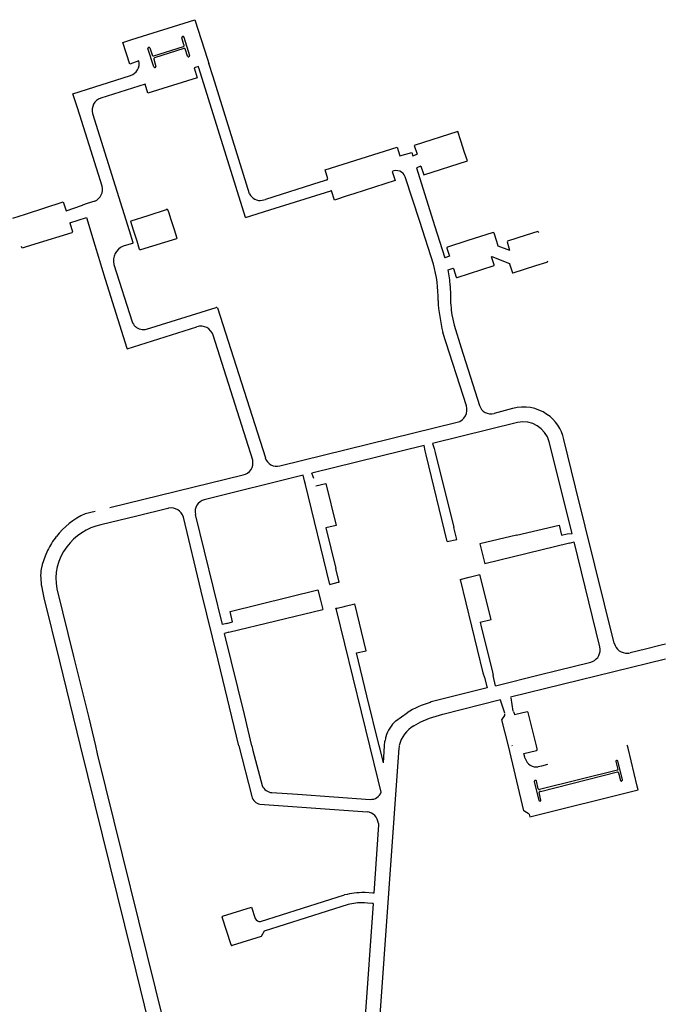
# Model space of a CAD drawing. Extents: x 148869 to 161638, y 453607 to 469810.
# Tile 1014 of 1056: x 159147.93 to 159150.96, y 459864.6 to 459869.26. Entities that reach past the tile are written whole.
import ezdxf

# ---------------------------------------------------------------- set-up
doc = ezdxf.new("R2010")
doc.units = 0
doc.layers.add('LKI_V01_KANTRIJWEG', color=252, linetype='CONTINUOUS')

msp = doc.modelspace()

# ---------------------------------------------------------------- linework, layer by layer
at = {"layer": 'LKI_V01_KANTRIJWEG'}
for p, q in [((159148.4163, 459869.148), (159148.459, 459869.1616)), ((159148.4163, 459869.148), (159148.459, 459869.1616)), ((159148.7052, 459869.1374), (159148.6952, 459869.1699)), ((159148.7052, 459869.1374), (159148.6952, 459869.1699)), ((159148.7051, 459869.1724), (159148.7318, 459869.0865)), ((159148.7051, 459869.1724), (159148.7318, 459869.0865)), ((159148.5625, 459869.0328), (159148.5348, 459869.1192)), ((159148.5625, 459869.0328), (159148.5348, 459869.1192)), ((159148.5438, 459869.1227), (159148.5549, 459869.0888)), ((159148.5438, 459869.1227), (159148.5549, 459869.0888)), ((159148.5619, 459869.0848), (159148.7022, 459869.1284)), ((159148.5619, 459869.0848), (159148.7022, 459869.1284)), ((159148.7047, 459869.1194), (159148.5654, 459869.0748)), ((159148.7047, 459869.1194), (159148.5654, 459869.0748)), ((159148.7223, 459869.083), (159148.7112, 459869.1174)), ((159148.7223, 459869.083), (159148.7112, 459869.1174)), ((159148.5624, 459869.0683), (159148.5725, 459869.0348)), ((159148.5624, 459869.0683), (159148.5725, 459869.0348)), ((159148.8166, 459869.0687), (159148.8231, 459869.0485)), ((159148.8166, 459869.0687), (159148.8231, 459869.0485)), ((159148.774, 459869.0336), (159148.7536, 459869.0274)), ((159148.774, 459869.0336), (159148.7536, 459869.0274)), ((159148.7756, 459869.0285), (159148.774, 459869.0336)), ((159148.7756, 459869.0285), (159148.774, 459869.0336)), ((159148.9968, 459868.3196), (159148.7756, 459869.0285)), ((159148.9968, 459868.3196), (159148.7756, 459869.0285)), ((159148.8429, 459868.9853), (159148.8231, 459869.0485)), ((159148.8429, 459868.9853), (159148.8231, 459869.0485)), ((159148.1795, 459868.9057), (159148.4523, 459868.9923)), ((159148.1795, 459868.9057), (159148.4523, 459868.9923)), ((159149.0155, 459868.4321), (159148.8429, 459868.9853)), ((159149.0155, 459868.4321), (159148.8429, 459868.9853)), ((159148.5208, 459868.9503), (159148.3119, 459868.8845)), ((159148.5208, 459868.9503), (159148.3119, 459868.8845)), ((159148.1991, 459868.8436), (159148.1795, 459868.9057)), ((159148.1991, 459868.8436), (159148.1795, 459868.9057)), ((159148.2116, 459868.8039), (159148.1991, 459868.8436)), ((159148.2116, 459868.8039), (159148.1991, 459868.8436)), ((159148.3174, 459868.4686), (159148.2116, 459868.8039)), ((159148.3174, 459868.4686), (159148.2116, 459868.8039)), ((159148.2723, 459868.8112), (159148.4457, 459868.2577)), ((159148.2723, 459868.8112), (159148.4457, 459868.2577)), ((159150.033, 459868.6274), (159150.0152, 459868.6825)), ((159150.033, 459868.6274), (159150.0152, 459868.6825)), ((159149.7879, 459868.6121), (159149.808, 459868.619)), ((159149.7879, 459868.6121), (159149.808, 459868.619)), ((159149.8264, 459868.5625), (159149.8056, 459868.5548)), ((159149.8264, 459868.5625), (159149.8056, 459868.5548)), ((159149.3842, 459868.4981), (159149.3485, 459868.4869)), ((159149.3842, 459868.4981), (159149.3485, 459868.4869)), ((159149.3485, 459868.4869), (159149.0905, 459868.4053)), ((159149.3485, 459868.4869), (159149.0905, 459868.4053)), ((159149.0757, 459868.401), (159149.0905, 459868.4053)), ((159149.0757, 459868.401), (159149.0905, 459868.4053)), ((159149.1114, 459868.3553), (159149.4009, 459868.4454)), ((159149.1114, 459868.3553), (159149.4009, 459868.4454)), ((159149.4038, 459868.4463), (159149.4009, 459868.4454)), ((159149.4038, 459868.4463), (159149.4009, 459868.4454)), ((159149.5092, 459868.4317), (159149.4771, 459868.4214)), ((159149.5092, 459868.4317), (159149.4771, 459868.4214)), ((159148.1472, 459868.3519), (159148.2255, 459868.3774)), ((159148.1472, 459868.3519), (159148.2255, 459868.3774)), ((159148.2826, 459868.3972), (159148.2465, 459868.3856)), ((159148.2826, 459868.3972), (159148.2465, 459868.3856)), ((159147.8945, 459868.3157), (159147.9551, 459868.3355)), ((159147.8945, 459868.3157), (159147.9551, 459868.3355)), ((159148.1646, 459868.2936), (159148.2434, 459868.3188)), ((159148.1646, 459868.2936), (159148.2434, 459868.3188)), ((159148.2434, 459868.3188), (159148.2833, 459868.188)), ((159148.2434, 459868.3188), (159148.2833, 459868.188)), ((159148.6413, 459868.3151), (159148.6581, 459868.2627)), ((159148.6413, 459868.3151), (159148.6581, 459868.2627)), ((159148.9968, 459868.3196), (159149.1114, 459868.3553)), ((159148.9968, 459868.3196), (159149.1114, 459868.3553)), ((159148.4832, 459868.2075), (159148.467, 459868.2599)), ((159148.4832, 459868.2075), (159148.467, 459868.2599)), ((159147.9389, 459868.1741), (159147.9364, 459868.1821)), ((159147.9389, 459868.1741), (159147.9364, 459868.1821)), ((159147.9535, 459868.1786), (159147.9389, 459868.1741)), ((159147.9535, 459868.1786), (159147.9389, 459868.1741)), ((159148, 459868.1932), (159147.9535, 459868.1786)), ((159148, 459868.1932), (159147.9535, 459868.1786)), ((159148.2833, 459868.188), (159148.3003, 459868.1321)), ((159148.2833, 459868.188), (159148.3003, 459868.1321)), ((159148.4226, 459868.1849), (159148.4174, 459868.1833)), ((159148.4226, 459868.1849), (159148.4174, 459868.1833)), ((159148.3003, 459868.1321), (159148.3151, 459868.0841)), ((159148.3003, 459868.1321), (159148.3151, 459868.0841)), ((159149.962, 459868.136), (159149.939, 459868.1293)), ((159149.962, 459868.136), (159149.939, 459868.1293)), ((159148.3151, 459868.0841), (159148.3327, 459868.0283)), ((159148.3151, 459868.0841), (159148.3327, 459868.0283)), ((159148.3731, 459868.0973), (159148.4593, 459867.8265)), ((159148.3731, 459868.0973), (159148.4593, 459867.8265)), ((159149.955, 459868.0722), (159149.9798, 459868.08)), ((159149.955, 459868.0722), (159149.9798, 459868.08)), ((159149.9798, 459868.08), (159149.9805, 459868.0777)), ((159149.9798, 459868.08), (159149.9805, 459868.0777)), ((159149.965, 459867.996), (159149.9659, 459867.9505)), ((159149.965, 459867.996), (159149.9659, 459867.9505)), ((159148.5284, 459867.7905), (159148.8568, 459867.8931)), ((159148.5284, 459867.7905), (159148.8568, 459867.8931)), ((159148.8645, 459867.892), (159149.0902, 459867.1819)), ((159148.8645, 459867.892), (159149.0902, 459867.1819)), ((159148.4744, 459867.804), (159148.4753, 459867.8034)), ((159148.4744, 459867.804), (159148.4753, 459867.8034)), ((159149.0303, 459867.1704), (159148.8432, 459867.7624)), ((159149.0303, 459867.1704), (159148.8432, 459867.7624)), ((159150.0416, 459867.4284), (159149.9303, 459867.7749)), ((159150.0416, 459867.4284), (159149.9303, 459867.7749)), ((159150.2606, 459867.4155), (159150.1729, 459867.3919)), ((159150.2606, 459867.4155), (159150.1729, 459867.3919)), ((159149.1588, 459867.1434), (159149.9986, 459867.3505)), ((159149.1588, 459867.1434), (159149.9986, 459867.3505)), ((159150.2839, 459867.3486), (159149.8814, 459867.2501)), ((159150.2839, 459867.3486), (159149.8814, 459867.2501)), ((159149.8414, 459867.2403), (159149.3103, 459867.1094)), ((159149.8414, 459867.2403), (159149.3103, 459867.1094)), ((159149.8464, 459867.2151), (159149.8414, 459867.2403)), ((159149.8464, 459867.2151), (159149.8414, 459867.2403)), ((159149.8814, 459867.2501), (159149.8897, 459867.2255)), ((159149.8814, 459867.2501), (159149.8897, 459867.2255)), ((159150.5415, 459866.8239), (159150.4335, 459867.2583)), ((159150.5415, 459866.8239), (159150.4335, 459867.2583)), ((159149.8511, 459867.1956), (159149.8464, 459867.2151)), ((159149.8511, 459867.1956), (159149.8464, 459867.2151)), ((159149.9513, 459866.7857), (159149.8511, 459867.1956)), ((159149.9513, 459866.7857), (159149.8511, 459867.1956)), ((159149.8897, 459867.2255), (159149.8942, 459867.2076)), ((159149.8897, 459867.2255), (159149.8942, 459867.2076)), ((159149.8942, 459867.2076), (159149.9821, 459866.8524)), ((159149.8942, 459867.2076), (159149.9821, 459866.8524)), ((159148.354, 459866.9462), (159148.9853, 459867.1009)), ((159148.354, 459866.9462), (159148.9853, 459867.1009)), ((159149.2699, 459867.0994), (159148.8012, 459866.9837)), ((159149.2699, 459867.0994), (159148.8012, 459866.9837)), ((159149.276, 459867.0733), (159149.2699, 459867.0994)), ((159149.276, 459867.0733), (159149.2699, 459867.0994)), ((159149.32, 459867.0841), (159149.3103, 459867.1094)), ((159149.32, 459867.0841), (159149.3103, 459867.1094)), ((159149.2803, 459867.0554), (159149.276, 459867.0733)), ((159149.2803, 459867.0554), (159149.276, 459867.0733)), ((159149.3958, 459866.5831), (159149.2803, 459867.0554)), ((159149.3958, 459866.5831), (159149.2803, 459867.0554)), ((159148.2842, 459866.9287), (159148.237, 459866.9174)), ((159148.2842, 459866.9287), (159148.237, 459866.9174)), ((159148.6322, 459866.9436), (159148.6287, 459866.9429)), ((159148.6322, 459866.9436), (159148.6287, 459866.9429)), ((159148.887, 459866.393), (159148.7592, 459866.9142)), ((159148.887, 459866.393), (159148.7592, 459866.9142)), ((159149.3771, 459866.8503), (159149.424, 459866.6575)), ((159149.3771, 459866.8503), (159149.424, 459866.6575)), ((159150.4918, 459866.8159), (159150.5193, 459866.8227)), ((159150.4918, 459866.8159), (159150.5193, 459866.8227)), ((159150.5193, 459866.8227), (159150.5415, 459866.8239)), ((159150.5193, 459866.8227), (159150.5415, 459866.8239)), ((159150.5303, 459866.7778), (159150.1289, 459866.6799)), ((159150.5303, 459866.7778), (159150.1289, 459866.6799)), ((159150.5303, 459866.7778), (159150.5512, 459866.7851)), ((159150.5303, 459866.7778), (159150.5512, 459866.7851)), ((159150.6731, 459866.287), (159150.5512, 459866.7851)), ((159150.6731, 459866.287), (159150.5512, 459866.7851)), ((159150.118, 459866.7237), (159150.1289, 459866.6799)), ((159150.118, 459866.7237), (159150.1289, 459866.6799)), ((159149.4001, 459866.5842), (159149.4353, 459866.5927)), ((159149.4001, 459866.5842), (159149.4353, 459866.5927)), ((159150.0116, 459866.6068), (159150.0544, 459866.6172)), ((159150.0116, 459866.6068), (159150.0544, 459866.6172)), ((159150.0116, 459866.6068), (159150.1198, 459866.1645)), ((159150.0116, 459866.6068), (159150.1198, 459866.1645)), ((159150.0544, 459866.6172), (159150.1059, 459866.6298)), ((159150.0544, 459866.6172), (159150.1059, 459866.6298)), ((159149.3389, 459866.5571), (159149.3509, 459866.5076)), ((159149.3389, 459866.5571), (159149.3509, 459866.5076)), ((159149.3958, 459866.5831), (159149.4001, 459866.5842)), ((159149.3958, 459866.5831), (159149.4001, 459866.5842)), ((159149.3509, 459866.5076), (159149.3615, 459866.464)), ((159149.3509, 459866.5076), (159149.3615, 459866.464)), ((159148.918, 459866.356), (159149.3615, 459866.464)), ((159148.918, 459866.356), (159149.3615, 459866.464)), ((159149.5842, 459865.8195), (159149.4263, 459866.4624)), ((159149.5842, 459865.8195), (159149.4263, 459866.4624)), ((159149.4294, 459866.4708), (159149.4626, 459866.4787)), ((159149.4294, 459866.4708), (159149.4626, 459866.4787)), ((159149.4626, 459866.4787), (159149.4679, 459866.4799)), ((159149.4626, 459866.4787), (159149.4679, 459866.4799)), ((159149.4679, 459866.4799), (159149.5139, 459866.4908)), ((159149.4679, 459866.4799), (159149.5139, 459866.4908)), ((159148.9076, 459866.3985), (159148.887, 459866.393)), ((159148.9076, 459866.3985), (159148.887, 459866.393)), ((159148.9076, 459866.3985), (159148.9355, 459866.4059)), ((159148.9076, 459866.3985), (159148.9355, 459866.4059)), ((159150.1067, 459866.4044), (159150.112, 459866.3827)), ((159150.1067, 459866.4044), (159150.112, 459866.3827)), ((159148.918, 459866.356), (159148.8973, 459866.351)), ((159148.918, 459866.356), (159148.8973, 459866.351)), ((159150.112, 459866.3827), (159150.163, 459866.1754)), ((159150.112, 459866.3827), (159150.163, 459866.1754)), ((159150.8891, 459866.2765), (159150.8163, 459866.2589)), ((159150.8891, 459866.2765), (159150.8163, 459866.2589)), ((159150.964, 459866.2947), (159150.8891, 459866.2765)), ((159150.964, 459866.2947), (159150.8891, 459866.2765)), ((159150.9831, 459866.2993), (159150.964, 459866.2947)), ((159150.9831, 459866.2993), (159150.964, 459866.2947)), ((159150.2502, 459866.0503), (159150.9831, 459866.2308)), ((159150.2502, 459866.0503), (159150.9831, 459866.2308)), ((159150.4689, 459866.1751), (159150.6298, 459866.2152)), ((159150.4689, 459866.1751), (159150.6298, 459866.2152)), ((159150.163, 459866.1754), (159150.1683, 459866.1511)), ((159150.163, 459866.1754), (159150.1683, 459866.1511)), ((159150.3922, 459866.1559), (159150.4689, 459866.1751)), ((159150.3922, 459866.1559), (159150.4689, 459866.1751)), ((159150.1198, 459866.1645), (159150.1273, 459866.1416)), ((159150.1198, 459866.1645), (159150.1273, 459866.1416)), ((159150.1273, 459866.1416), (159150.1394, 459866.0928)), ((159150.1273, 459866.1416), (159150.1394, 459866.0928)), ((159150.18, 459866.103), (159150.1683, 459866.1511)), ((159150.18, 459866.103), (159150.1683, 459866.1511)), ((159150.18, 459866.103), (159150.3922, 459866.1559)), ((159150.18, 459866.103), (159150.3922, 459866.1559)), ((159150.2232, 459865.9735), (159150.2034, 459866.0341)), ((159150.2232, 459865.9735), (159150.2034, 459866.0341)), ((159150.2512, 459866.0461), (159150.2612, 459865.9833)), ((159150.2512, 459866.0461), (159150.2612, 459865.9833)), ((159150.2623, 459865.9791), (159150.2636, 459865.9795)), ((159150.2623, 459865.9791), (159150.2636, 459865.9795)), ((159149.708, 459865.937), (159149.7609, 459865.9754)), ((159149.708, 459865.937), (159149.7609, 459865.9754)), ((159150.3729, 459865.8195), (159150.3347, 459865.9764)), ((159150.3729, 459865.8195), (159150.3347, 459865.9764)), ((159149.6544, 459865.8195), (159149.6563, 459865.8407)), ((159149.6544, 459865.8195), (159149.6563, 459865.8407)), ((159148.9645, 459865.8195), (159149.0259, 459865.5785)), ((159148.9645, 459865.8195), (159149.0259, 459865.5785)), ((159149.6242, 459865.657), (159149.5842, 459865.8195)), ((159149.6242, 459865.657), (159149.5842, 459865.8195)), ((159149.6332, 459865.8029), (159149.6291, 459865.8195)), ((159149.6332, 459865.8029), (159149.6291, 459865.8195)), ((159149.6491, 459865.7389), (159149.6332, 459865.8029)), ((159149.6491, 459865.7389), (159149.6332, 459865.8029)), ((159149.6491, 459865.7389), (159149.6544, 459865.8195)), ((159149.6491, 459865.7389), (159149.6544, 459865.8195)), ((159149.7241, 459865.8195), (159149.7238, 459865.8183)), ((159149.7241, 459865.8195), (159149.7238, 459865.8183)), ((159150.257, 459865.8214), (159150.2575, 459865.8195)), ((159150.257, 459865.8214), (159150.2575, 459865.8195)), ((159150.3142, 459865.7829), (159150.3739, 459865.7968)), ((159150.3142, 459865.7829), (159150.3739, 459865.7968)), ((159150.3767, 459865.8039), (159150.3729, 459865.8195)), ((159150.3767, 459865.8039), (159150.3729, 459865.8195)), ((159150.8036, 459865.8195), (159150.8029, 459865.8225)), ((159150.8036, 459865.8195), (159150.8029, 459865.8225)), ((159150.8065, 459865.8076), (159150.8036, 459865.8195)), ((159150.8065, 459865.8076), (159150.8036, 459865.8195)), ((159150.8497, 459865.6282), (159150.8065, 459865.8076)), ((159150.8497, 459865.6282), (159150.8065, 459865.8076)), ((159150.3184, 459865.7653), (159150.3142, 459865.7829)), ((159150.3184, 459865.7653), (159150.3142, 459865.7829)), ((159150.3202, 459865.7583), (159150.3184, 459865.7653)), ((159150.3202, 459865.7583), (159150.3184, 459865.7653)), ((159150.7797, 459865.6583), (159150.7577, 459865.7479)), ((159150.7797, 459865.6583), (159150.7577, 459865.7479)), ((159150.3977, 459865.7229), (159150.3818, 459865.719)), ((159150.3977, 459865.7229), (159150.3818, 459865.719)), ((159150.7563, 459865.7035), (159150.3875, 459865.6124)), ((159150.7563, 459865.7035), (159150.3875, 459865.6124)), ((159150.4253, 459865.7296), (159150.3977, 459865.7229)), ((159150.4253, 459865.7296), (159150.3977, 459865.7229)), ((159150.7482, 459865.7448), (159150.7578, 459865.7074)), ((159150.7482, 459865.7448), (159150.7578, 459865.7074)), ((159149.6383, 459865.5997), (159149.6242, 459865.657)), ((159149.6383, 459865.5997), (159149.6242, 459865.657)), ((159150.3918, 459865.6028), (159150.7573, 459865.6949)), ((159150.3918, 459865.6028), (159150.7573, 459865.6949)), ((159150.7614, 459865.691), (159150.7705, 459865.6551)), ((159150.7614, 459865.691), (159150.7705, 459865.6551)), ((159150.3627, 459865.6503), (159150.385, 459865.5598)), ((159150.3627, 459865.6503), (159150.385, 459865.5598)), ((159150.7748, 459865.652), (159150.7751, 459865.652)), ((159150.7748, 459865.652), (159150.7751, 459865.652)), ((159150.3943, 459865.5621), (159150.3861, 459865.5973)), ((159150.3943, 459865.5621), (159150.3861, 459865.5973)), ((159149.0644, 459865.5431), (159149.5719, 459865.5062)), ((159149.0644, 459865.5431), (159149.5719, 459865.5062)), ((159149.6264, 459865.4451), (159149.6033, 459865.1208)), ((159149.6264, 459865.4451), (159149.6033, 459865.1208)), ((159149.625, 459865.4513), (159149.6264, 459865.4451)), ((159149.625, 459865.4513), (159149.6264, 459865.4451)), ((159149.0673, 459864.9872), (159149.4654, 459865.1128)), ((159149.0673, 459864.9872), (159149.4654, 459865.1128)), ((159149.5623, 459865.1237), (159149.5578, 459865.124)), ((159149.5623, 459865.1237), (159149.5578, 459865.124)), ((159149.5989, 459865.1211), (159149.5623, 459865.1237)), ((159149.5989, 459865.1211), (159149.5623, 459865.1237)), ((159149.6033, 459865.1208), (159149.5989, 459865.1211)), ((159149.6033, 459865.1208), (159149.5989, 459865.1211)), ((159149.5593, 459865.0752), (159149.5548, 459865.0756)), ((159149.5593, 459865.0752), (159149.5548, 459865.0756)), ((159149.5737, 459865.0742), (159149.5593, 459865.0752)), ((159149.5737, 459865.0742), (159149.5593, 459865.0752)), ((159149.5999, 459865.0724), (159149.5603, 459864.5165)), ((159149.5999, 459865.0724), (159149.5603, 459864.5165)), ((159149.5954, 459865.0727), (159149.5737, 459865.0742)), ((159149.5954, 459865.0727), (159149.5737, 459865.0742)), ((159149.5999, 459865.0724), (159149.5954, 459865.0727)), ((159149.5999, 459865.0724), (159149.5954, 459865.0727)), ((159148.9278, 459864.876), (159148.8858, 459865.0074)), ((159148.9278, 459864.876), (159148.8858, 459865.0074))]:
    msp.add_line(p, q, dxfattribs=at)
for points in [[(159148.459, 459869.1616), (159148.7559, 459869.2559), (159148.8166, 459869.0687)], [(159148.459, 459869.1616), (159148.7559, 459869.2559), (159148.8166, 459869.0687)], [(159148.492, 459869.0607), (159148.4486, 459869.0461), (159148.4163, 459869.148)], [(159148.492, 459869.0607), (159148.4486, 459869.0461), (159148.4163, 459869.148)], [(159148.7536, 459869.0274), (159148.7682, 459868.9811), (159148.5347, 459868.9074), (159148.5208, 459868.9503)], [(159148.7536, 459869.0274), (159148.7682, 459868.9811), (159148.5347, 459868.9074), (159148.5208, 459868.9503)], [(159150.0152, 459868.6825), (159150.001, 459868.7265), (159149.7945, 459868.6606), (159149.808, 459868.619)], [(159150.0152, 459868.6825), (159150.001, 459868.7265), (159149.7945, 459868.6606), (159149.808, 459868.619)], [(159149.3864, 459868.503), (159149.3733, 459868.5449), (159149.7146, 459868.6531), (159149.7271, 459868.6107)], [(159149.3864, 459868.503), (159149.3733, 459868.5449), (159149.7146, 459868.6531), (159149.7271, 459868.6107)], [(159149.7271, 459868.6107), (159149.7832, 459868.6272), (159149.7879, 459868.6121)], [(159149.7271, 459868.6107), (159149.7832, 459868.6272), (159149.7879, 459868.6121)], [(159149.8264, 459868.5625), (159149.8398, 459868.5211), (159150.0461, 459868.5873), (159150.033, 459868.6274)], [(159149.8264, 459868.5625), (159149.8398, 459868.5211), (159150.0461, 459868.5873), (159150.033, 459868.6274)], [(159149.8056, 459868.5548), (159149.8904, 459868.2815), (159149.939, 459868.1293)], [(159149.8056, 459868.5548), (159149.8904, 459868.2815), (159149.939, 459868.1293)], [(159149.3842, 459868.4981), (159149.3832, 459868.5016), (159149.3864, 459868.503)], [(159149.3842, 459868.4981), (159149.3832, 459868.5016), (159149.3864, 459868.503)], [(159149.6901, 459868.5377), (159149.7041, 459868.4941), (159149.5092, 459868.4317)], [(159149.6901, 459868.5377), (159149.7041, 459868.4941), (159149.5092, 459868.4317)], [(159149.8856, 459868.099), (159149.8219, 459868.3011), (159149.7523, 459868.5127)], [(159149.8856, 459868.099), (159149.8219, 459868.3011), (159149.7523, 459868.5127)], [(159149.4771, 459868.4214), (159149.4175, 459868.4023), (159149.4038, 459868.4463)], [(159149.4771, 459868.4214), (159149.4175, 459868.4023), (159149.4038, 459868.4463)], [(159147.9551, 459868.3355), (159148.1342, 459868.394), (159148.1472, 459868.3519)], [(159147.9551, 459868.3355), (159148.1342, 459868.394), (159148.1472, 459868.3519)], [(159148.2465, 459868.3856), (159148.2252, 459868.3787), (159148.2255, 459868.3774)], [(159148.2465, 459868.3856), (159148.2252, 459868.3787), (159148.2255, 459868.3774)], [(159148.467, 459868.2599), (159148.4544, 459868.3011), (159148.4546, 459868.3035), (159148.5354, 459868.3294), (159148.6219, 459868.3582)], [(159148.467, 459868.2599), (159148.4544, 459868.3011), (159148.4546, 459868.3035), (159148.5354, 459868.3294), (159148.6219, 459868.3582)], [(159148.6294, 459868.3542), (159148.6329, 459868.3412), (159148.6413, 459868.3151)], [(159148.6294, 459868.3542), (159148.6329, 459868.3412), (159148.6413, 459868.3151)], [(159148.1646, 459868.2936), (159148.177, 459868.252), (159148.1768, 459868.2491), (159148.1738, 459868.2476), (159148, 459868.1932)], [(159148.1646, 459868.2936), (159148.177, 459868.252), (159148.1768, 459868.2491), (159148.1738, 459868.2476), (159148, 459868.1932)], [(159148.6581, 459868.2627), (159148.671, 459868.2224), (159148.669, 459868.2188), (159148.4994, 459868.1661), (159148.4967, 459868.166), (159148.4952, 459868.1684), (159148.4832, 459868.2075)], [(159148.6581, 459868.2627), (159148.671, 459868.2224), (159148.669, 459868.2188), (159148.4994, 459868.1661), (159148.4967, 459868.166), (159148.4952, 459868.1684), (159148.4832, 459868.2075)], [(159148.4457, 459868.2577), (159148.4634, 459868.2006), (159148.4632, 459868.1998)], [(159148.4457, 459868.2577), (159148.4634, 459868.2006), (159148.4632, 459868.1998)], [(159150.1853, 459868.2067), (159150.1735, 459868.2449), (159150.1714, 459868.2475), (159150.1681, 459868.2481), (159150.0443, 459868.2094), (159149.9517, 459868.1792), (159149.9493, 459868.1768), (159149.9493, 459868.1742), (159149.962, 459868.136)], [(159150.1853, 459868.2067), (159150.1735, 459868.2449), (159150.1714, 459868.2475), (159150.1681, 459868.2481), (159150.0443, 459868.2094), (159149.9517, 459868.1792), (159149.9493, 459868.1768), (159149.9493, 459868.1742), (159149.962, 459868.136)], [(159150.3253, 459868.2357), (159150.2354, 459868.2072), (159150.2342, 459868.2037), (159150.2463, 459868.1643)], [(159150.3253, 459868.2357), (159150.2354, 459868.2072), (159150.2342, 459868.2037), (159150.2463, 459868.1643)], [(159150.3837, 459868.2486), (159150.3818, 459868.2524), (159150.3791, 459868.253), (159150.3253, 459868.2357)], [(159150.3837, 459868.2486), (159150.3818, 459868.2524), (159150.3791, 459868.253), (159150.3253, 459868.2357)], [(159148.4632, 459868.1998), (159148.4629, 459868.1982), (159148.462, 459868.197), (159148.4226, 459868.1849)], [(159148.4632, 459868.1998), (159148.4629, 459868.1982), (159148.462, 459868.197), (159148.4226, 459868.1849)], [(159150.2463, 459868.1643), (159150.2468, 459868.1627), (159150.1924, 459868.1834), (159150.1853, 459868.2067)], [(159150.2463, 459868.1643), (159150.2468, 459868.1627), (159150.1924, 459868.1834), (159150.1853, 459868.2067)], [(159149.9805, 459868.0777), (159149.9932, 459868.0379), (159149.9944, 459868.0355), (159149.9974, 459868.0355), (159150.1726, 459868.0919), (159150.1734, 459868.0955), (159150.1604, 459868.1341)], [(159149.9805, 459868.0777), (159149.9932, 459868.0379), (159149.9944, 459868.0355), (159149.9974, 459868.0355), (159150.1726, 459868.0919), (159150.1734, 459868.0955), (159150.1604, 459868.1341)], [(159150.1604, 459868.1341), (159150.1618, 459868.1353), (159150.2454, 459868.1011), (159150.2459, 459868.0997)], [(159150.1604, 459868.1341), (159150.1618, 459868.1353), (159150.2454, 459868.1011), (159150.2459, 459868.0997)], [(159150.2459, 459868.0997), (159150.2591, 459868.058), (159150.2627, 459868.058), (159150.3706, 459868.0921)], [(159150.2459, 459868.0997), (159150.2591, 459868.058), (159150.2627, 459868.058), (159150.3706, 459868.0921)], [(159150.3706, 459868.0921), (159150.423, 459868.1086), (159150.426, 459868.1104), (159150.4269, 459868.1149)], [(159150.3706, 459868.0921), (159150.423, 459868.1086), (159150.426, 459868.1104), (159150.4269, 459868.1149)], [(159148.3327, 459868.0283), (159148.4347, 459867.7007), (159148.4368, 459867.6983), (159148.7663, 459867.8024)], [(159148.3327, 459868.0283), (159148.4347, 459867.7007), (159148.4368, 459867.6983), (159148.7663, 459867.8024)], [(159149.9733, 459867.8583), (159149.9774, 459867.8378), (159149.9845, 459867.8098), (159150.0174, 459867.7027), (159150.1032, 459867.4301)], [(159149.9733, 459867.8583), (159149.9774, 459867.8378), (159149.9845, 459867.8098), (159150.0174, 459867.7027), (159150.1032, 459867.4301)], [(159150.7415, 459866.3043), (159150.5587, 459867.0433), (159150.5022, 459867.2693)], [(159150.7415, 459866.3043), (159150.5587, 459867.0433), (159150.5022, 459867.2693)], [(159149.3285, 459867.0496), (159149.3761, 459867.061), (159149.4252, 459866.8622), (159149.3771, 459866.8503)], [(159149.3285, 459867.0496), (159149.3761, 459867.061), (159149.4252, 459866.8622), (159149.3771, 459866.8503)], [(159148.6287, 459866.9429), (159148.4823, 459866.9064), (159148.3115, 459866.8653)], [(159148.6287, 459866.9429), (159148.4823, 459866.9064), (159148.3115, 459866.8653)], [(159148.9645, 459865.8195), (159148.8665, 459866.2244), (159148.7864, 459866.5515), (159148.7026, 459866.9006)], [(159148.9645, 459865.8195), (159148.8665, 459866.2244), (159148.7864, 459866.5515), (159148.7026, 459866.9006)], [(159149.9513, 459866.7857), (159149.9962, 459866.7959), (159149.9821, 459866.8524)], [(159149.9513, 459866.7857), (159149.9962, 459866.7959), (159149.9821, 459866.8524)], [(159150.2787, 459866.8156), (159150.4799, 459866.8631), (159150.4918, 459866.8159)], [(159150.2787, 459866.8156), (159150.4799, 459866.8631), (159150.4918, 459866.8159)], [(159150.2787, 459866.8156), (159150.1053, 459866.7747), (159150.118, 459866.7237)], [(159150.2787, 459866.8156), (159150.1053, 459866.7747), (159150.118, 459866.7237)], [(159148.0597, 459866.7427), (159148.048, 459866.716), (159148.0346, 459866.6772), (159148.0277, 459866.6477)], [(159148.0597, 459866.7427), (159148.048, 459866.716), (159148.0346, 459866.6772), (159148.0277, 459866.6477)], [(159149.4353, 459866.5927), (159149.4391, 459866.5936), (159149.424, 459866.6575)], [(159149.4353, 459866.5927), (159149.4391, 459866.5936), (159149.424, 459866.6575)], [(159150.1067, 459866.4044), (159150.1583, 459866.4168), (159150.1059, 459866.6298)], [(159150.1067, 459866.4044), (159150.1583, 459866.4168), (159150.1059, 459866.6298)], [(159148.0341, 459866.5581), (159148.0426, 459866.5198), (159148.1157, 459866.2192), (159148.2136, 459865.8195)], [(159148.0341, 459866.5581), (159148.0426, 459866.5198), (159148.1157, 459866.2192), (159148.2136, 459865.8195)], [(159148.1039, 459866.5619), (159148.1828, 459866.2411), (159148.2546, 459865.952), (159148.286, 459865.8195)], [(159148.1039, 459866.5619), (159148.1828, 459866.2411), (159148.2546, 459865.952), (159148.286, 459865.8195)], [(159148.9355, 459866.4059), (159148.9236, 459866.4547), (159149.3389, 459866.5571)], [(159148.9355, 459866.4059), (159148.9236, 459866.4547), (159149.3389, 459866.5571)], [(159149.4263, 459866.4624), (159149.4245, 459866.4697), (159149.4294, 459866.4708)], [(159149.4263, 459866.4624), (159149.4245, 459866.4697), (159149.4294, 459866.4708)], [(159149.5216, 459866.2584), (159149.5671, 459866.2689), (159149.5139, 459866.4908)], [(159149.5216, 459866.2584), (159149.5671, 459866.2689), (159149.5139, 459866.4908)], [(159149.0262, 459865.8195), (159148.9911, 459865.9673), (159148.8973, 459866.351)], [(159149.0262, 459865.8195), (159148.9911, 459865.9673), (159148.8973, 459866.351)], [(159149.6291, 459865.8195), (159149.5708, 459866.0553), (159149.5216, 459866.2584)], [(159149.6291, 459865.8195), (159149.5708, 459866.0553), (159149.5216, 459866.2584)], [(159150.1394, 459866.0928), (159149.8998, 459866.033), (159149.8817, 459866.0281)], [(159150.1394, 459866.0928), (159149.8998, 459866.033), (159149.8817, 459866.0281)], [(159149.7926, 459865.9141), (159149.8253, 459865.9322), (159149.8674, 459865.9503), (159149.9294, 459865.9693), (159150.2024, 459866.0385)], [(159149.7926, 459865.9141), (159149.8253, 459865.9322), (159149.8674, 459865.9503), (159149.9294, 459865.9693), (159150.2024, 459866.0385)], [(159150.2636, 459865.9795), (159150.2654, 459865.9783), (159150.269, 459865.9649)], [(159150.2636, 459865.9795), (159150.2654, 459865.9783), (159150.269, 459865.9649)], [(159150.3347, 459865.9764), (159150.3318, 459865.9785), (159150.3291, 459865.9794), (159150.269, 459865.9649)], [(159150.3347, 459865.9764), (159150.3318, 459865.9785), (159150.3291, 459865.9794), (159150.269, 459865.9649)], [(159150.2402, 459865.8195), (159150.2099, 459865.9411), (159150.2232, 459865.9628)], [(159150.2402, 459865.8195), (159150.2099, 459865.9411), (159150.2232, 459865.9628)], [(159150.2232, 459865.9628), (159150.2232, 459865.9667), (159150.2239, 459865.9697)], [(159150.2232, 459865.9628), (159150.2232, 459865.9667), (159150.2239, 459865.9697)], [(159148.2136, 459865.8195), (159148.4582, 459864.8297), (159148.772, 459863.5475)], [(159148.2136, 459865.8195), (159148.4582, 459864.8297), (159148.772, 459863.5475)], [(159148.286, 459865.8195), (159148.2951, 459865.7812), (159148.6083, 459864.5129), (159148.8398, 459863.5637)], [(159148.286, 459865.8195), (159148.2951, 459865.7812), (159148.6083, 459864.5129), (159148.8398, 459863.5637)], [(159149.0262, 459865.8195), (159149.0316, 459865.7965), (159149.0757, 459865.6302)], [(159149.0262, 459865.8195), (159149.0316, 459865.7965), (159149.0757, 459865.6302)], [(159149.722, 459865.8085), (159149.6041, 459864.1447), (159149.601, 459864.0956), (159149.5989, 459864.0082), (159149.6012, 459863.9302), (159149.6029, 459863.9054), (159149.6065, 459863.8667), (159149.6136, 459863.8133), (159149.6229, 459863.7543), (159149.6472, 459863.6412), (159149.6843, 459863.4797), (159149.7093, 459863.3654)], [(159149.722, 459865.8085), (159149.6041, 459864.1447), (159149.601, 459864.0956), (159149.5989, 459864.0082), (159149.6012, 459863.9302), (159149.6029, 459863.9054), (159149.6065, 459863.8667), (159149.6136, 459863.8133), (159149.6229, 459863.7543), (159149.6472, 459863.6412), (159149.6843, 459863.4797), (159149.7093, 459863.3654)], [(159150.3382, 459865.4956), (159150.3136, 459865.5105), (159150.2402, 459865.8195)], [(159150.3382, 459865.4956), (159150.3136, 459865.5105), (159150.2402, 459865.8195)], [(159150.3819, 459865.6155), (159150.3729, 459865.6531), (159150.3712, 459865.6544), (159150.3699, 459865.6548)], [(159150.3819, 459865.6155), (159150.3729, 459865.6531), (159150.3712, 459865.6544), (159150.3699, 459865.6548)], [(159150.3382, 459865.4956), (159150.3414, 459865.4827), (159150.8542, 459865.6097), (159150.8497, 459865.6282)], [(159150.3382, 459865.4956), (159150.3414, 459865.4827), (159150.8542, 459865.6097), (159150.8497, 459865.6282)], [(159149.1205, 459865.5971), (159149.243, 459865.5892), (159149.5864, 459865.5652)], [(159149.1205, 459865.5971), (159149.243, 459865.5892), (159149.5864, 459865.5652)], [(159148.8879, 459865.012), (159149.0245, 459865.0554), (159149.0425, 459865.001)], [(159148.8879, 459865.012), (159149.0245, 459865.0554), (159149.0425, 459865.001)], [(159149.4815, 459865.0679), (159149.084, 459864.9421), (159149.0697, 459864.9167), (159148.9334, 459864.8736)], [(159149.4815, 459865.0679), (159149.084, 459864.9421), (159149.0697, 459864.9167), (159148.9334, 459864.8736)]]:
    msp.add_lwpolyline(points, dxfattribs=at)
for centre, radius, start, end in [((159148.7, 459869.1716), 0.00515, 111.3784, 199.0825), ((159148.7, 459869.1716), 0.00515, 111.3784, 199.0825), ((159148.7, 459869.1715), 0.00523, 10.1901, 110.6207), ((159148.7, 459869.1715), 0.00523, 10.1901, 110.6207), ((159148.5395, 459869.1205), 0.00481, 103.6234, 195.9233), ((159148.5395, 459869.1205), 0.00481, 103.6234, 195.9233), ((159148.5394, 459869.1203), 0.00499, 28.5119, 103.0239), ((159148.5394, 459869.1203), 0.00499, 28.5119, 103.0239), ((159148.6995, 459869.1343), 0.00653, 294.9235, 342.8671), ((159148.6995, 459869.1343), 0.00653, 294.9235, 342.8671), ((159148.7067, 459869.1141), 0.00566, 69.1716, 110.542), ((159148.7067, 459869.1141), 0.00566, 69.1716, 110.542), ((159148.6994, 459869.1343), 0.00656, 343.3727, 28.2985), ((159148.6994, 459869.1343), 0.00656, 343.3727, 28.2985), ((159148.7064, 459869.1139), 0.00599, 36.2645, 67.1996), ((159148.7064, 459869.1139), 0.00599, 36.2645, 67.1996), ((159148.4359, 459869.0475), 0.0576, 286.4922, 13.1482), ((159148.4359, 459869.0475), 0.0576, 286.4922, 13.1482), ((159148.5596, 459869.0889), 0.00468, 181.859, 242.2807), ((159148.5596, 459869.0889), 0.00468, 181.859, 242.2807), ((159148.5596, 459869.0889), 0.00473, 241.5683, 298.4317), ((159148.5596, 459869.0889), 0.00473, 241.5683, 298.4317), ((159148.5672, 459869.07), 0.00509, 159.9094, 200.0906), ((159148.5672, 459869.07), 0.00509, 159.9094, 200.0906), ((159148.5671, 459869.0701), 0.005, 110.2509, 160.3229), ((159148.5671, 459869.0701), 0.005, 110.2509, 160.3229), ((159148.727, 459869.0848), 0.00501, 201.472, 285.5508), ((159148.727, 459869.0848), 0.00501, 201.472, 285.5508), ((159148.7269, 459869.0849), 0.0051, 285.5759, 18.0962), ((159148.7269, 459869.0849), 0.0051, 285.5759, 18.0962), ((159148.5674, 459869.0341), 0.00505, 194.9148, 288.5468), ((159148.5674, 459869.0341), 0.00505, 194.9148, 288.5468), ((159148.5674, 459869.0342), 0.00512, 288.1067, 7.0994), ((159148.5674, 459869.0342), 0.00512, 288.1067, 7.0994), ((159148.3308, 459868.8269), 0.0606, 108.2389, 194.9983), ((159148.3308, 459868.8269), 0.0606, 108.2389, 194.9983), ((159149.7089, 459868.4946), 0.047, 22.6212, 113.6999), ((159149.7089, 459868.4946), 0.047, 22.6212, 113.6999), ((159148.2615, 459868.4517), 0.0584, 291.1531, 16.8582), ((159148.2615, 459868.4517), 0.0584, 291.1531, 16.8582), ((159149.065, 459868.454), 0.0541, 203.8421, 281.4793), ((159149.065, 459868.454), 0.0541, 203.8421, 281.4793), ((159148.6244, 459868.3536), 0.00518, 61.2261, 118.7739), ((159148.6244, 459868.3536), 0.00518, 61.2261, 118.7739), ((159148.6243, 459868.3538), 0.00513, 4.8473, 59.4984), ((159148.6243, 459868.3538), 0.00513, 4.8473, 59.4984), ((159148.4455, 459868.1144), 0.0743, 112.15, 193.3697), ((159148.4455, 459868.1144), 0.0743, 112.15, 193.3697), ((159149.3622, 459867.9452), 0.5455, 358.0712, 16.3754), ((159149.3622, 459867.9452), 0.5455, 358.0712, 16.3754), ((159149.5004, 459867.9742), 0.4651, 2.6892, 12.164), ((159149.5004, 459867.9742), 0.4651, 2.6892, 12.164), ((159150.5641, 459867.9519), 0.5982, 180.135, 189.0045), ((159150.5641, 459867.9519), 0.5982, 180.135, 189.0045), ((159148.8601, 459867.8884), 0.00573, 38.6889, 124.6986), ((159148.8601, 459867.8884), 0.00573, 38.6889, 124.6986), ((159150.7182, 459867.9712), 0.812, 183.13, 193.9858), ((159150.7182, 459867.9712), 0.812, 183.13, 193.9858), ((159148.514, 459867.8471), 0.0585, 200.6557, 227.4513), ((159148.514, 459867.8471), 0.0585, 200.6557, 227.4513), ((159148.514, 459867.8469), 0.0582, 228.3927, 284.4088), ((159148.514, 459867.8469), 0.0582, 228.3927, 284.4088), ((159148.7848, 459867.744), 0.0613, 17.5606, 107.5229), ((159148.7848, 459867.744), 0.0613, 17.5606, 107.5229), ((159149.9841, 459867.4093), 0.0606, 283.8972, 18.3588), ((159149.9841, 459867.4093), 0.0606, 283.8972, 18.3588), ((159150.158, 459867.4473), 0.0574, 197.4355, 285.0383), ((159150.158, 459867.4473), 0.0574, 197.4355, 285.0383), ((159150.3123, 459867.2304), 0.1921, 55.0096, 105.5883), ((159150.3123, 459867.2304), 0.1921, 55.0096, 105.5883), ((159150.3211, 459867.2334), 0.1847, 11.2096, 56.7002), ((159150.3211, 459867.2334), 0.1847, 11.2096, 56.7002), ((159150.3121, 459867.2264), 0.1254, 14.7038, 103.0156), ((159150.3121, 459867.2264), 0.1254, 14.7038, 103.0156), ((159148.9741, 459867.1575), 0.0577, 281.23, 12.9069), ((159148.9741, 459867.1575), 0.0577, 281.23, 12.9069), ((159149.1449, 459867.1991), 0.0574, 197.5081, 283.982), ((159149.1449, 459867.1991), 0.0574, 197.5081, 283.982), ((159148.8176, 459866.9262), 0.0597, 105.9468, 191.6442), ((159148.8176, 459866.9262), 0.0597, 105.9468, 191.6442), ((159148.3895, 459866.5871), 0.3638, 114.7934, 142.4325), ((159148.3895, 459866.5871), 0.3638, 114.7934, 142.4325), ((159148.6435, 459866.883), 0.0617, 16.6236, 100.541), ((159148.6435, 459866.883), 0.0617, 16.6236, 100.541), ((159148.3683, 459866.6027), 0.2686, 102.2056, 144.1108), ((159148.3683, 459866.6027), 0.2686, 102.2056, 144.1108), ((159148.3469, 459866.6088), 0.317, 140.8368, 154.9969), ((159148.3469, 459866.6088), 0.317, 140.8368, 154.9969), ((159148.3428, 459866.6102), 0.2438, 142.0386, 191.4308), ((159148.3428, 459866.6102), 0.2438, 142.0386, 191.4308), ((159148.3438, 459866.6252), 0.3169, 175.9421, 192.2237), ((159148.3438, 459866.6252), 0.3169, 175.9421, 192.2237), ((159150.6151, 459866.2732), 0.0596, 292.9773, 13.4336), ((159150.6151, 459866.2732), 0.0596, 292.9773, 13.4336), ((159150.8014, 459866.3189), 0.0617, 193.7102, 273.865), ((159150.8014, 459866.3189), 0.0617, 193.7102, 273.865), ((159150.8035, 459866.3089), 0.0516, 272.2925, 284.3127), ((159150.8035, 459866.3089), 0.0516, 272.2925, 284.3127), ((159150.6223, 459866.2505), 0.036, 282.0232, 296.5569), ((159150.6223, 459866.2505), 0.036, 282.0232, 296.5569), ((159149.9238, 459865.8707), 0.163, 104.9841, 109.4722), ((159149.9238, 459865.8707), 0.163, 104.9841, 109.4722), ((159150.0209, 459865.5432), 0.5044, 107.4688, 121.024), ((159150.0209, 459865.5432), 0.5044, 107.4688, 121.024), ((159149.8125, 459865.8189), 0.1577, 131.5169, 164.1253), ((159149.8125, 459865.8189), 0.1577, 131.5169, 164.1253), ((159149.869, 459865.7866), 0.1486, 120.9126, 167.1978), ((159149.869, 459865.7866), 0.1486, 120.9126, 167.1978), ((159149.8068, 459865.82), 0.1519, 163.9516, 172.1571), ((159149.8068, 459865.82), 0.1519, 163.9516, 172.1571), ((159149.8181, 459865.7955), 0.097, 166.4526, 172.3293), ((159149.8181, 459865.7955), 0.097, 166.4526, 172.3293), ((159150.3725, 459865.8014), 0.00486, 287.109, 30.2655), ((159150.3725, 459865.8014), 0.00486, 287.109, 30.2655), ((159150.3744, 459865.7754), 0.0568, 197.5544, 277.5321), ((159150.3744, 459865.7754), 0.0568, 197.5544, 277.5321), ((159150.7534, 459865.745), 0.0052, 32.6741, 183.2232), ((159150.7534, 459865.745), 0.0052, 32.6741, 183.2232), ((159150.7546, 459865.7064), 0.00332, 299.7397, 16.9144), ((159150.7546, 459865.7064), 0.00332, 299.7397, 16.9144), ((159150.3684, 459865.6492), 0.00574, 74.9851, 169.5299), ((159150.3684, 459865.6492), 0.00574, 74.9851, 169.5299), ((159150.7581, 459865.6916), 0.00334, 348.3264, 104.1053), ((159150.7581, 459865.6916), 0.00334, 348.3264, 104.1053), ((159150.7748, 459865.6566), 0.00457, 198.7955, 269.6266), ((159150.7748, 459865.6566), 0.00457, 198.7955, 269.6266), ((159150.7751, 459865.6569), 0.00488, 270.4037, 16.8525), ((159150.7751, 459865.6569), 0.00488, 270.4037, 16.8525), ((159149.1268, 459865.6526), 0.0558, 203.6538, 263.5042), ((159149.1268, 459865.6526), 0.0558, 203.6538, 263.5042), ((159150.3859, 459865.6161), 0.00404, 189.3673, 293.8126), ((159150.3859, 459865.6161), 0.00404, 189.3673, 293.8126), ((159149.0731, 459865.5912), 0.0488, 195.1146, 259.8025), ((159149.0731, 459865.5912), 0.0488, 195.1146, 259.8025), ((159149.5894, 459865.6171), 0.0519, 266.6906, 340.5008), ((159149.5894, 459865.6171), 0.0519, 266.6906, 340.5008), ((159150.3893, 459865.5623), 0.00497, 210.5147, 357.2073), ((159150.3893, 459865.5623), 0.00497, 210.5147, 357.2073), ((159150.3913, 459865.5977), 0.00517, 83.6005, 184.7769), ((159150.3913, 459865.5977), 0.00517, 83.6005, 184.7769), ((159149.5649, 459865.4463), 0.0603, 4.8004, 83.332), ((159149.5649, 459865.4463), 0.0603, 4.8004, 83.332), ((159149.5545, 459864.7654), 0.3586, 89.4793, 104.3921), ((159149.5545, 459864.7654), 0.3586, 89.4793, 104.3921), ((159149.5495, 459864.7703), 0.3053, 89.0167, 102.8825), ((159149.5495, 459864.7703), 0.3053, 89.0167, 102.8825), ((159148.888, 459865.0092), 0.0028, 91.3912, 219.5514), ((159148.888, 459865.0092), 0.0028, 91.3912, 219.5514), ((159149.0642, 459865.0108), 0.0238, 204.4078, 277.6714), ((159149.0642, 459865.0108), 0.0238, 204.4078, 277.6714), ((159148.9318, 459864.8775), 0.00426, 200.5491, 292.4388), ((159148.9318, 459864.8775), 0.00426, 200.5491, 292.4388)]:
    msp.add_arc(centre, radius, start, end, dxfattribs=at)

doc.saveas('drawing.dxf')
